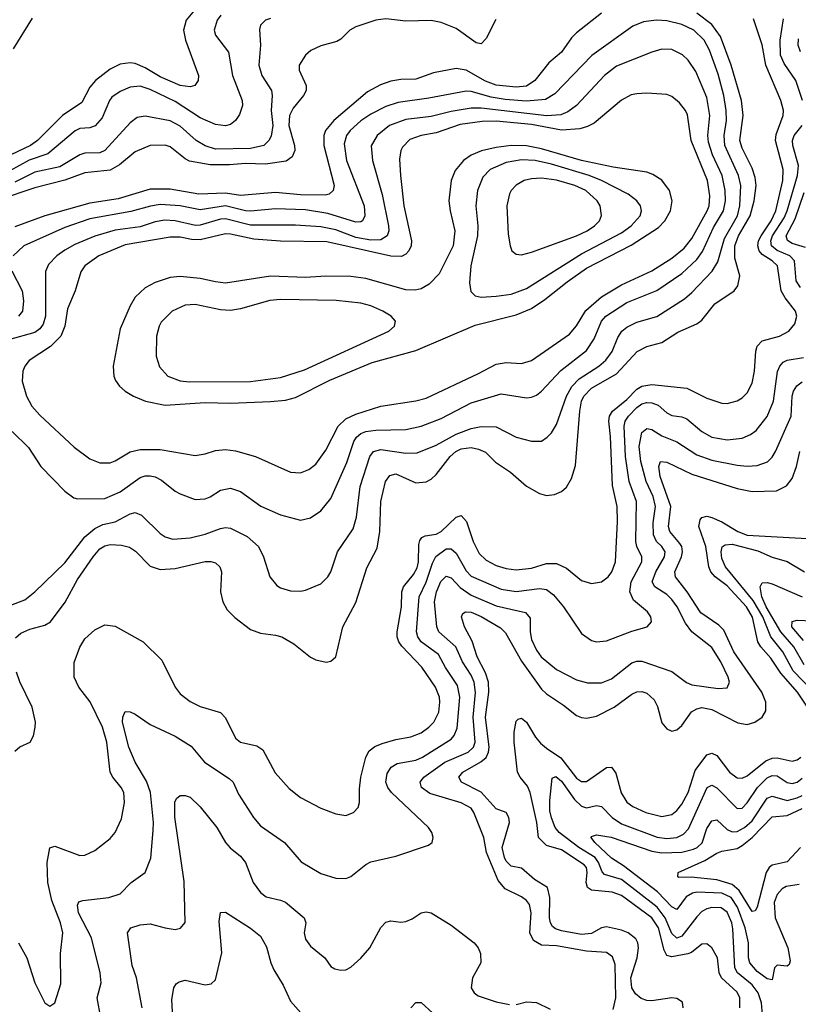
# Model space of a CAD drawing. Header units: inches. Extents: x 1308407 to 1441228, y 959628 to 1036311.
# Tile 597 of 656: x 1395830 to 1398934, y 1005245 to 1009172. Entities that reach past the tile are written whole.
import ezdxf

# ---------------------------------------------------------------- set-up
doc = ezdxf.new("R2010")
doc.units = ezdxf.units.IN
doc.header["$MEASUREMENT"] = 0
doc.layers.add('B3090', color=7, linetype='Continuous')

msp = doc.modelspace()

# ---------------------------------------------------------------- linework, layer by layer
at = {"layer": 'B3090', "color": 5}
for points, elevation in [([(1396526.3, 1009210), (1396494.1, 1009170), (1396483.6, 1009130), (1396491.4, 1009090), (1396542.4, 1008950), (1396540.9, 1008930), (1396528, 1008910), (1396510, 1008904.2), (1396470, 1008909.9), (1396390, 1008944.6), (1396330, 1008979.3), (1396290, 1008996.6), (1396270, 1009000.5), (1396230, 1008995.1), (1396190, 1008974.4), (1396132.4, 1008930), (1396110, 1008903.2), (1396078, 1008842), (1396000.6, 1008790), (1395901.4, 1008690), (1395872.4, 1008670), (1395770, 1008621.2)], 2720), ([(1398150, 1009197.5), (1398050, 1009119.8), (1398030, 1009099.3), (1397990, 1009042.6), (1397939.5, 1009000.5), (1397883.7, 1008930), (1397850, 1008907.3), (1397810, 1008903.1), (1397730, 1008910.2), (1397686.5, 1008926.5), (1397610, 1008970.7), (1397570, 1008976.7), (1397479.7, 1008960.3), (1397410, 1008935.4), (1397350, 1008934), (1397310, 1008927.2), (1397268.2, 1008911.8), (1397216.3, 1008883.7), (1397082, 1008770), (1397048.8, 1008730), (1397042.5, 1008710), (1397042.8, 1008670), (1397083.1, 1008510), (1397079.8, 1008490), (1397063.5, 1008476.5), (1397047.5, 1008472.5), (1396950, 1008473.8), (1396850, 1008482.2), (1396710, 1008470.5), (1396650, 1008480.6), (1396544.6, 1008475.4), (1396430, 1008496.6), (1396350, 1008495.8), (1396222.8, 1008457.2), (1396110, 1008440.6), (1395930.2, 1008390), (1395810, 1008345.7)], 2820), ([(1395813.5, 1006706.5), (1395834.4, 1006725.6), (1395870, 1006741.5), (1395930, 1006756.8), (1395953.2, 1006770), (1396011.6, 1006848.4), (1396060.6, 1006939.4), (1396122.3, 1007030), (1396150, 1007061.3), (1396170, 1007073.1), (1396190, 1007078.4), (1396235.5, 1007075.5), (1396267.6, 1007067.6), (1396291.8, 1007051.8), (1396350, 1006991.8), (1396390, 1006979.5), (1396450, 1006983.4), (1396570, 1007011.3), (1396591.4, 1007011.4), (1396610, 1007005.8), (1396627.8, 1006990), (1396634.2, 1006970), (1396630.2, 1006890), (1396639.8, 1006850), (1396657.4, 1006817.4), (1396687.3, 1006787.3), (1396750, 1006739.2), (1396790, 1006724.5), (1396850, 1006717.4), (1396874.9, 1006710), (1396922.7, 1006682.7), (1396990, 1006628.8), (1397010, 1006618.7), (1397051.3, 1006608.7), (1397070, 1006613), (1397090, 1006631), (1397118.2, 1006750), (1397170, 1006847.2), (1397214, 1006986), (1397255.8, 1007064.3), (1397265.9, 1007130), (1397269.9, 1007250.1), (1397288.8, 1007330), (1397306, 1007354), (1397330, 1007360.7), (1397410, 1007324.6), (1397450, 1007328.7), (1397470, 1007339.8), (1397490, 1007358.4), (1397546.4, 1007430), (1397568.5, 1007450), (1397590, 1007460.2), (1397630, 1007465), (1397659.2, 1007459.2), (1397686.6, 1007446.6), (1397726.8, 1007406.8), (1397787.4, 1007367.4), (1397850, 1007311.2), (1397902.2, 1007282.2), (1397930, 1007274.7), (1397962.4, 1007277.6), (1397990, 1007290.2), (1398010, 1007307.4), (1398030, 1007342), (1398045.7, 1007394.3), (1398062.6, 1007610), (1398070.2, 1007649.8), (1398078.9, 1007670), (1398110, 1007702.6), (1398210, 1007759.9), (1398291.6, 1007848.5), (1398330, 1007868.6), (1398390, 1007884.5), (1398454, 1007926), (1398530, 1007959), (1398550, 1007973.7), (1398600.9, 1008039.1), (1398678.4, 1008090), (1398693.4, 1008110), (1398701.3, 1008150), (1398680.6, 1008220.6), (1398681.4, 1008270), (1398695.6, 1008310), (1398742.9, 1008390), (1398758.9, 1008450), (1398766.6, 1008510), (1398762.7, 1008542.7), (1398750, 1008579.4), (1398710, 1008659.8), (1398701.6, 1008690), (1398714.4, 1008790), (1398707.2, 1008850), (1398666.9, 1008990), (1398624.7, 1009104.7), (1398590, 1009153.3), (1398530, 1009197.8)], 2820), ([(1397727.7, 1009172.3), (1397690, 1009096.9), (1397670, 1009075.5), (1397650, 1009080.2), (1397570, 1009137), (1397510, 1009160.3), (1397470, 1009168.6), (1397370, 1009166.2), (1397290, 1009176), (1397250, 1009170.5), (1397170, 1009143.2), (1397146, 1009130), (1397110, 1009094.6), (1397094.7, 1009085.3), (1397030, 1009068.2), (1396991.3, 1009048.7), (1396969.1, 1009030), (1396944.5, 1008990), (1396943.8, 1008970), (1396972.2, 1008910), (1396972.1, 1008890), (1396962, 1008870), (1396920.6, 1008819.4), (1396905.8, 1008790), (1396903.2, 1008750), (1396925.7, 1008670), (1396927.2, 1008650), (1396915.7, 1008624.3), (1396892.1, 1008607.9), (1396810, 1008596.3), (1396730, 1008598.7), (1396666.7, 1008593.2), (1396590, 1008593.6), (1396507.5, 1008607.5), (1396490, 1008616.6), (1396430, 1008665.4), (1396410, 1008672.1), (1396350, 1008669.9), (1396290, 1008645.2), (1396227.4, 1008592.6), (1396190, 1008571.5), (1396090, 1008561.1), (1396010, 1008531.7), (1395890, 1008500.7), (1395746.6, 1008453.4)], 2780), ([(1396631.6, 1009190), (1396617, 1009170), (1396605.3, 1009130), (1396610.2, 1009110), (1396662.7, 1009042.7), (1396677.9, 1008950), (1396717, 1008850), (1396718, 1008830), (1396705.7, 1008794.3), (1396690, 1008769.8), (1396670, 1008754.4), (1396650, 1008748), (1396610, 1008753.3), (1396550, 1008781.1), (1396450, 1008845.8), (1396350, 1008893.5), (1396310, 1008907), (1396270, 1008903), (1396230, 1008885.9), (1396197.7, 1008862.3), (1396187.7, 1008850), (1396159, 1008781), (1396131.5, 1008748.5), (1396110, 1008740.7), (1396070, 1008737.8), (1396051.2, 1008728.8), (1395942.5, 1008637.5), (1395868.3, 1008611.8), (1395790, 1008569.4)], 2740), ([(1395790, 1006834.8), (1395850, 1006858.2), (1395890, 1006889.3), (1396010, 1007005.8), (1396090.2, 1007109.8), (1396130, 1007142.8), (1396162, 1007158), (1396210.6, 1007169.4), (1396270, 1007201.1), (1396290, 1007205.7), (1396316, 1007196), (1396390, 1007122.7), (1396410, 1007109.4), (1396440.1, 1007100.1), (1396510, 1007105), (1396570, 1007120.1), (1396630, 1007142), (1396650, 1007146.5), (1396670, 1007144.3), (1396736.5, 1007110), (1396781.5, 1007070), (1396802, 1007030), (1396827.2, 1006950), (1396855.6, 1006915.6), (1396870, 1006906), (1396910, 1006894.3), (1396950, 1006892.7), (1396970, 1006896.5), (1397030, 1006922.3), (1397058.5, 1006950), (1397070.8, 1006970), (1397096.5, 1007050), (1397159.2, 1007140.8), (1397172.3, 1007187.7), (1397187.2, 1007310), (1397225.4, 1007430), (1397241.2, 1007450), (1397270, 1007457.6), (1397370, 1007443), (1397415.3, 1007444.7), (1397490, 1007475.1), (1397570, 1007518.9), (1397630, 1007541.5), (1397670, 1007549.6), (1397730, 1007547.5), (1397810, 1007506.4), (1397870, 1007490.2), (1397910, 1007491.3), (1397933.5, 1007506.5), (1397950, 1007524), (1397970, 1007557.4), (1398009.5, 1007670), (1398031.1, 1007708.9), (1398060.5, 1007739.5), (1398139.3, 1007790), (1398166.3, 1007813.7), (1398191.9, 1007848.1), (1398215.2, 1007904.8), (1398231.2, 1007930), (1398250, 1007945.5), (1398290, 1007965.4), (1398370, 1007988.6), (1398480.8, 1008059.2), (1398510, 1008083.5), (1398591.4, 1008168.6), (1398613.4, 1008206.6), (1398640.2, 1008299.8), (1398691.7, 1008390), (1398701.4, 1008430), (1398704.6, 1008510), (1398695.6, 1008550), (1398641.4, 1008670), (1398638.1, 1008710), (1398647.4, 1008770), (1398646.8, 1008810), (1398637.9, 1008870), (1398614.5, 1008954.5), (1398580.3, 1009050), (1398558.4, 1009090), (1398518.3, 1009130), (1398470, 1009153), (1398410, 1009166.9), (1398369.2, 1009170.7), (1398317.2, 1009162.8), (1398274.2, 1009145.8), (1398110.7, 1009029.3), (1397963.9, 1008876.1), (1397926.1, 1008853.9), (1397850, 1008847.1), (1397765.9, 1008854.1), (1397710, 1008862.9), (1397630, 1008886.1), (1397610, 1008887.2), (1397461.3, 1008858.7), (1397338.6, 1008841.4), (1397290, 1008825.7), (1397230, 1008795.2), (1397190, 1008768), (1397147.4, 1008730), (1397132.3, 1008710), (1397123.6, 1008676.4), (1397132.8, 1008610), (1397203.6, 1008430), (1397205.6, 1008390), (1397196.8, 1008370), (1397190, 1008365.6), (1397170, 1008363.8), (1397058.7, 1008398.7), (1396970, 1008414.1), (1396850, 1008417.8), (1396750, 1008408.5), (1396730, 1008409.7), (1396650, 1008430), (1396550, 1008413.4), (1396469.7, 1008429.7), (1396390, 1008434.7), (1396351.2, 1008428.8), (1396273.6, 1008406.4), (1396110, 1008378.3), (1396010, 1008343.4), (1395846.8, 1008270), (1395803.7, 1008230)], 2840), ([(1395804.8, 1009055.2), (1395881.5, 1009178.5)], 2720), ([(1396830, 1009177), (1396810.4, 1009170), (1396790.3, 1009150), (1396786.5, 1009133.5), (1396789.4, 1009070), (1396783.3, 1008990), (1396794.8, 1008950), (1396833.6, 1008890), (1396836.4, 1008870), (1396832, 1008810), (1396839.4, 1008750), (1396833, 1008707), (1396823.2, 1008690), (1396803.2, 1008670), (1396750, 1008658.8), (1396610, 1008655.1), (1396570, 1008668.6), (1396533, 1008690), (1396470, 1008746.7), (1396430, 1008768), (1396330, 1008786.8), (1396298.4, 1008781.6), (1396270, 1008760.7), (1396170, 1008649.9), (1396150, 1008641.3), (1396090, 1008639.5), (1396070, 1008633), (1395990, 1008585.4), (1395890, 1008563.7), (1395810, 1008523.8)], 2760), ([(1395825.4, 1005490), (1395857.8, 1005430), (1395890, 1005330.6), (1395930, 1005250.8), (1395950, 1005237.3), (1395970, 1005250.8), (1395993.9, 1005326.1), (1395992.9, 1005447.1), (1396002.2, 1005530), (1395992.8, 1005570), (1395958.3, 1005658.3), (1395942, 1005730), (1395939.5, 1005810), (1395950, 1005868.5), (1395970, 1005875.2), (1396070, 1005838.6), (1396090, 1005839.6), (1396130, 1005857.8), (1396190, 1005905.3), (1396210.9, 1005930), (1396235.3, 1005984.7), (1396248.4, 1006050), (1396245, 1006090), (1396234.8, 1006110), (1396201, 1006150), (1396191.2, 1006170), (1396177.4, 1006290), (1396160.1, 1006350), (1396111.1, 1006451.1), (1396066.2, 1006510), (1396046.6, 1006550), (1396047.5, 1006607.5), (1396070, 1006668.9), (1396090, 1006702), (1396130, 1006738.8), (1396170, 1006758), (1396210, 1006753.4), (1396322, 1006690), (1396397.1, 1006617.1), (1396449.2, 1006510), (1396470, 1006482.4), (1396510, 1006452.9), (1396550, 1006432.8), (1396630, 1006409.1), (1396650, 1006387.2), (1396690, 1006305.5), (1396710.8, 1006290.8), (1396775.1, 1006275.1), (1396799.3, 1006259.3), (1396848.4, 1006168.4), (1396904.7, 1006104.7), (1396950, 1006069.1), (1397030, 1006026.9), (1397090, 1006004.2), (1397130, 1005998), (1397160.9, 1006010), (1397179.6, 1006030), (1397185.1, 1006050), (1397184.4, 1006104.4), (1397189.9, 1006150), (1397209.9, 1006230), (1397223.9, 1006256.1), (1397246.5, 1006273.5), (1397275.5, 1006284.5), (1397330, 1006300.4), (1397390, 1006311.3), (1397430, 1006327.8), (1397461.8, 1006350), (1397481.2, 1006370), (1397500.7, 1006410), (1397505.5, 1006450), (1397503.1, 1006470), (1397488.3, 1006510), (1397433.1, 1006590), (1397353.3, 1006673.3), (1397341.2, 1006690), (1397335, 1006710), (1397334.8, 1006730), (1397352.1, 1006830), (1397353.3, 1006890), (1397359.7, 1006910), (1397400.6, 1006959.4), (1397414.3, 1006985.7), (1397419.5, 1007010), (1397421.5, 1007078.5), (1397425.1, 1007094.9), (1397433.4, 1007106.6), (1397446.9, 1007113.1), (1397490, 1007120.4), (1397510, 1007130.1), (1397570, 1007188.1), (1397590, 1007194.5), (1397610.9, 1007170.9), (1397638.5, 1007090), (1397662.3, 1007042.3), (1397690, 1007015.8), (1397730, 1006994.9), (1397770, 1006982.7), (1397810, 1006977.5), (1397870, 1006984.7), (1397930, 1007003.4), (1397970, 1007002.2), (1398010, 1006983.9), (1398070, 1006935), (1398110, 1006922.6), (1398150, 1006929.2), (1398175.7, 1006950), (1398191.1, 1006970), (1398204.9, 1007010), (1398213.1, 1007170), (1398212.4, 1007230), (1398193.8, 1007313.8), (1398185.5, 1007510), (1398178.7, 1007570), (1398182.1, 1007590), (1398193.6, 1007610), (1398250, 1007656.8), (1398290, 1007697.6), (1398310, 1007709.7), (1398350, 1007717), (1398490, 1007701.6), (1398570, 1007662), (1398630, 1007642.2), (1398650, 1007640.7), (1398690, 1007651.3), (1398710, 1007663.6), (1398730, 1007684), (1398750, 1007722.4), (1398759.6, 1007770), (1398764.8, 1007850), (1398770, 1007870.2), (1398790, 1007890.8), (1398858.7, 1007910), (1398896.4, 1007930), (1398921.1, 1007959), (1398929, 1007990), (1398922.7, 1008010), (1398882.1, 1008062.1), (1398866.3, 1008090), (1398851, 1008190), (1398830, 1008210), (1398790, 1008236), (1398778.8, 1008250), (1398773, 1008270), (1398775.7, 1008290), (1398785.7, 1008310), (1398826.2, 1008370), (1398845.3, 1008410), (1398872.3, 1008530), (1398873.8, 1008573.8), (1398843.4, 1008690), (1398845.8, 1008714.2), (1398873.8, 1008790), (1398875, 1008810), (1398865, 1008850), (1398805, 1008990), (1398790, 1009071.6), (1398755.7, 1009175.7)], 2780), ([(1398951.1, 1008850), (1398923.9, 1008930), (1398877.4, 1008997.4), (1398863.5, 1009030), (1398862.3, 1009090), (1398875.8, 1009175.8)], 2760), ([(1398943.5, 1009043.5), (1398933.4, 1009070), (1398935.4, 1009095.4)], 2740), ([(1395799.8, 1007530), (1395865.4, 1007465.4), (1395913.8, 1007390), (1396010, 1007291.4), (1396045.4, 1007265.4), (1396060.7, 1007260.7), (1396170, 1007262.2), (1396230, 1007288.4), (1396310, 1007345.6), (1396330, 1007352.5), (1396350, 1007352.5), (1396370, 1007348.8), (1396395.9, 1007335.9), (1396450, 1007291.3), (1396470, 1007280.8), (1396530, 1007258.6), (1396570, 1007260.7), (1396590, 1007268.1), (1396630, 1007295.2), (1396670, 1007302.9), (1396710, 1007290.2), (1396791.3, 1007231.3), (1396870, 1007197.1), (1396950, 1007175.8), (1396990, 1007184.7), (1397030, 1007212.4), (1397070, 1007262.7), (1397134.7, 1007405.3), (1397161.7, 1007490), (1397172.7, 1007507.3), (1397190, 1007521.5), (1397210, 1007529.3), (1397250, 1007535.3), (1397370, 1007536.9), (1397430, 1007550.6), (1397510, 1007580.8), (1397630, 1007643.9), (1397750, 1007680.1), (1397850, 1007664), (1397870, 1007666), (1397890, 1007674.5), (1397910, 1007690.2), (1397987, 1007773), (1398090, 1007852.2), (1398121, 1007899), (1398149.5, 1007970), (1398167.5, 1007990), (1398250, 1008043.6), (1398370, 1008091.6), (1398470, 1008159.4), (1398530, 1008215.7), (1398552.1, 1008247.9), (1398596.7, 1008343.3), (1398635.5, 1008410), (1398643.9, 1008450), (1398642.9, 1008490), (1398630.9, 1008550), (1398592.4, 1008632.4), (1398576.5, 1008683.5), (1398574.2, 1008710), (1398581.9, 1008790), (1398570, 1008862.2), (1398525.3, 1008965.3), (1398495.2, 1009010), (1398472.2, 1009032.2), (1398430, 1009052.7), (1398390, 1009054.1), (1398350, 1009042.4), (1398210, 1008986), (1398162.1, 1008950), (1398050.4, 1008829.6), (1398015.9, 1008804.1), (1397987.9, 1008792.1), (1397931.7, 1008788.3), (1397670, 1008819), (1397630, 1008819.6), (1397550, 1008806), (1397470, 1008785.3), (1397370, 1008774.2), (1397304, 1008750), (1397254.8, 1008710), (1397231.3, 1008668.7), (1397236.1, 1008610), (1397274.7, 1008474.7), (1397300.1, 1008350), (1397301.3, 1008330), (1397295.7, 1008310), (1397270, 1008293.5), (1397230, 1008292.7), (1397170, 1008303), (1397090, 1008333.8), (1397030, 1008346.2), (1396930, 1008351.9), (1396750, 1008353), (1396650, 1008378.1), (1396630, 1008376.5), (1396550, 1008352.3), (1396531.5, 1008351.5), (1396450, 1008370.2), (1396408, 1008372), (1396370, 1008365.6), (1396310, 1008345.3), (1396210, 1008332.7), (1396130, 1008309.1), (1396050, 1008275.6), (1396010, 1008253.2), (1395978.5, 1008230), (1395945, 1008195), (1395932.2, 1008167.8), (1395932.2, 1007990), (1395923, 1007957), (1395910, 1007939), (1395890, 1007923.7), (1395785.4, 1007894.6)], 2860), ([(1398943.4, 1008103.4), (1398925.4, 1008130), (1398919.1, 1008210), (1398899.9, 1008230), (1398850, 1008251.7), (1398827.5, 1008270), (1398824.6, 1008290), (1398831.9, 1008310), (1398878.3, 1008381.7), (1398890.5, 1008409.5), (1398931.6, 1008550), (1398934.6, 1008590), (1398912, 1008670), (1398911.7, 1008690), (1398918.1, 1008710), (1398949.6, 1008750.4)], 2760), ([(1398963.1, 1008263.1), (1398910, 1008278.9), (1398891.3, 1008291.3), (1398885.3, 1008310), (1398922.4, 1008377.6), (1398957.9, 1008482.1)], 2740), ([(1395798.3, 1008170), (1395839.4, 1008090), (1395845.5, 1008050), (1395840.7, 1008010), (1395824.7, 1007990)], 2840), ([(1396152.9, 1005190), (1396138.5, 1005270), (1396155.2, 1005330), (1396151.4, 1005370), (1396116, 1005510), (1396064.7, 1005610), (1396060.2, 1005639.8), (1396066.3, 1005653.6), (1396081.1, 1005659), (1396185.2, 1005670), (1396230, 1005684.7), (1396274.3, 1005730), (1396329.7, 1005770), (1396352.3, 1005827.7), (1396362.4, 1005937.6), (1396363.4, 1005970), (1396351.1, 1006090), (1396334.9, 1006134.9), (1396290.5, 1006210), (1396264.7, 1006270), (1396239.8, 1006370), (1396240.9, 1006390), (1396250, 1006412.7), (1396270, 1006411.8), (1396290, 1006401.3), (1396350, 1006360.2), (1396450, 1006314.3), (1396513.7, 1006273.7), (1396566.4, 1006210), (1396665, 1006145), (1396681.3, 1006130), (1396702.1, 1006082.1), (1396761.8, 1005990), (1396790, 1005956.5), (1396886.3, 1005890), (1396952.5, 1005812.5), (1397030, 1005766), (1397090, 1005748), (1397130, 1005746.5), (1397150, 1005754.3), (1397210, 1005802.2), (1397230, 1005813), (1397330, 1005835.2), (1397460.5, 1005879.5), (1397475.1, 1005890), (1397478.4, 1005910), (1397473, 1005930), (1397459.7, 1005950), (1397312.2, 1006090), (1397297.3, 1006110), (1397289.9, 1006130.1), (1397295.2, 1006164.8), (1397311.5, 1006190), (1397335.5, 1006204.5), (1397410, 1006218.2), (1397435.4, 1006230), (1397550, 1006302.8), (1397562.8, 1006317.2), (1397574.2, 1006345.8), (1397585.2, 1006470), (1397576, 1006516), (1397527.9, 1006587.9), (1397500.3, 1006640.2), (1397430.8, 1006690.8), (1397416.9, 1006710), (1397412.2, 1006730), (1397422.9, 1006870), (1397451.1, 1006928.9), (1397475.2, 1007004.8), (1397488.8, 1007031.1), (1397530, 1007061.6), (1397550, 1007060.9), (1397570, 1007044.6), (1397610, 1006973.2), (1397630, 1006952.2), (1397750, 1006901), (1397810, 1006891.2), (1397902.9, 1006902.9), (1397930, 1006899.2), (1397957.9, 1006877.9), (1397998, 1006830), (1398070, 1006723.1), (1398110, 1006695.6), (1398130.2, 1006690.2), (1398170, 1006694.4), (1398270, 1006732.9), (1398332, 1006750), (1398349.6, 1006770), (1398345.7, 1006790), (1398333.1, 1006810), (1398277.1, 1006857), (1398262.3, 1006890), (1398268.3, 1006930), (1398310.4, 1007010), (1398310.4, 1007030), (1398290.4, 1007070), (1398287, 1007090), (1398289.1, 1007250), (1398259.4, 1007330), (1398245.9, 1007430), (1398239.6, 1007550), (1398244.2, 1007570), (1398256.7, 1007590), (1398290, 1007625.4), (1398310, 1007639.3), (1398330, 1007644.8), (1398350, 1007643.8), (1398374.9, 1007634.9), (1398410, 1007604.1), (1398430, 1007593.6), (1398470, 1007587.5), (1398490, 1007579.3), (1398550, 1007528.9), (1398590, 1007507.4), (1398650, 1007496.1), (1398710, 1007502.6), (1398743.2, 1007516.8), (1398766.7, 1007533.3), (1398810.6, 1007589.4), (1398835.3, 1007650), (1398851.8, 1007768.2), (1398860.5, 1007790), (1398874.1, 1007805.9), (1398890, 1007813.5), (1398954.9, 1007825.1)], 2760), ([(1398196.2, 1005223.8), (1398207, 1005270), (1398203.5, 1005403.5), (1398193.6, 1005433.6), (1398170, 1005451), (1398090, 1005456.7), (1397970, 1005477.5), (1397910, 1005480.9), (1397878.7, 1005498.7), (1397863.4, 1005530), (1397869.4, 1005610), (1397862.5, 1005642.5), (1397850, 1005658.7), (1397830, 1005673.6), (1397765.7, 1005705.7), (1397738.1, 1005738.1), (1397691.4, 1005850), (1397679.9, 1005910), (1397640.5, 1006010), (1397630, 1006026.6), (1397590, 1006048), (1397465.5, 1006085.5), (1397431.4, 1006110), (1397426.9, 1006130), (1397440.6, 1006150), (1397525.6, 1006210), (1397618.5, 1006250), (1397638.7, 1006270), (1397645.9, 1006290), (1397638.2, 1006390), (1397647.9, 1006487.9), (1397641.5, 1006530), (1397630, 1006556.8), (1397596, 1006610), (1397569.1, 1006670), (1397501.2, 1006730), (1397492.8, 1006750), (1397484.2, 1006850), (1397492, 1006890), (1397508.5, 1006931.5), (1397530, 1006951.8), (1397550, 1006945.6), (1397586.5, 1006906.5), (1397630, 1006876.7), (1397730, 1006834.3), (1397847.2, 1006807.2), (1397865.4, 1006785.4), (1397864.7, 1006730), (1397870, 1006699.5), (1397890, 1006657.6), (1397909.5, 1006630), (1397970, 1006579.8), (1398050, 1006538.8), (1398093.8, 1006526.2), (1398150, 1006526.9), (1398190, 1006542.8), (1398270, 1006606.5), (1398290, 1006613.4), (1398310, 1006613.1), (1398430, 1006571.7), (1398488.4, 1006528.4), (1398510, 1006518.6), (1398615.2, 1006504.8), (1398650, 1006506.9), (1398659.4, 1006530), (1398654.7, 1006550), (1398626, 1006610), (1398590, 1006668.1), (1398510, 1006730.5), (1398484.9, 1006764.9), (1398450.8, 1006830), (1398430, 1006859.9), (1398410, 1006879.2), (1398361.8, 1006910), (1398352.2, 1006930), (1398366.1, 1006970), (1398401.2, 1007030), (1398402.8, 1007050), (1398389.9, 1007070), (1398369, 1007090), (1398356.6, 1007116.6), (1398355.2, 1007164.8), (1398364.4, 1007230), (1398355.4, 1007270), (1398327.5, 1007330), (1398306.3, 1007410), (1398300.2, 1007470), (1398310, 1007526), (1398330, 1007541.5), (1398350, 1007537.3), (1398390, 1007511.7), (1398450, 1007488.5), (1398530, 1007436), (1398590, 1007415.5), (1398690, 1007395.5), (1398730, 1007391.7), (1398770, 1007394.2), (1398811.1, 1007408.9), (1398830, 1007426.7), (1398844, 1007450), (1398905.9, 1007590), (1398909.9, 1007670), (1398915.3, 1007690), (1398927.9, 1007712.1), (1398950, 1007727.9)], 2740), ([(1398475, 1005230), (1398473.1, 1005253.1), (1398450, 1005267.8), (1398430, 1005269.8), (1398350, 1005258.2), (1398330, 1005259.4), (1398307.4, 1005267.4), (1398285.7, 1005285.7), (1398270.8, 1005310.8), (1398266.5, 1005350), (1398291.7, 1005430), (1398297.6, 1005470), (1398294.9, 1005490), (1398286.1, 1005506.1), (1398255.6, 1005530), (1398230, 1005540.3), (1398170, 1005553.1), (1398150, 1005549.9), (1398110, 1005527.1), (1398070, 1005522.6), (1397990, 1005537.6), (1397965.9, 1005545.9), (1397954.9, 1005554.9), (1397945.8, 1005570), (1397941.7, 1005590), (1397944.2, 1005670), (1397934.5, 1005710), (1397882.3, 1005742.3), (1397830, 1005787.8), (1397790, 1005795.9), (1397770, 1005815.3), (1397762.3, 1005830), (1397753.9, 1005870), (1397782.2, 1005970), (1397780.7, 1005990), (1397770, 1006009.8), (1397730, 1006024.3), (1397670, 1006090.3), (1397591.6, 1006130), (1397580.6, 1006150), (1397596.8, 1006170), (1397668.6, 1006211.4), (1397690, 1006229.6), (1397699.6, 1006250), (1397702.2, 1006270), (1397686.9, 1006390), (1397700.8, 1006490), (1397699.5, 1006530), (1397686.5, 1006566.5), (1397654.1, 1006630), (1397633.5, 1006693.5), (1397602.8, 1006750), (1397591.8, 1006790), (1397597.2, 1006802.8), (1397607, 1006810), (1397630, 1006808.1), (1397670, 1006790.9), (1397746.7, 1006746.7), (1397766.3, 1006726.3), (1397830, 1006612.9), (1397910, 1006501.2), (1397930, 1006482.4), (1397998.3, 1006438.3), (1398050, 1006397), (1398070, 1006388.2), (1398090, 1006385.3), (1398130, 1006394.4), (1398200.7, 1006430), (1398270, 1006481.4), (1398290, 1006490.7), (1398310, 1006492.1), (1398330, 1006485), (1398359.4, 1006459.4), (1398372.5, 1006432.4), (1398390, 1006367), (1398410, 1006342.7), (1398430, 1006334.4), (1398450, 1006338.8), (1398470, 1006357.2), (1398509.1, 1006410.9), (1398530, 1006423), (1398550, 1006427.8), (1398590, 1006420.9), (1398693.2, 1006366.8), (1398730, 1006361.2), (1398761.1, 1006370), (1398789.9, 1006390.1), (1398804.2, 1006415.8), (1398804.8, 1006450), (1398789, 1006490), (1398677.7, 1006650), (1398637.3, 1006737.3), (1398617.2, 1006757.2), (1398546.3, 1006806.3), (1398491.4, 1006890), (1398444, 1006950), (1398441.6, 1006970), (1398468.4, 1007030), (1398472.9, 1007050), (1398469.3, 1007070), (1398462, 1007082), (1398421.8, 1007130), (1398417.4, 1007150), (1398426.7, 1007230), (1398383.9, 1007350), (1398377.6, 1007390), (1398385.4, 1007410), (1398410, 1007406.8), (1398510, 1007358.7), (1398690, 1007301.5), (1398750, 1007290.1), (1398846.7, 1007293.3), (1398887.1, 1007312.9), (1398910, 1007341.5), (1398927.4, 1007390), (1398940.8, 1007450)], 2720), ([(1398998.1, 1006390), (1398930.6, 1006490), (1398865, 1006565), (1398825.3, 1006625.3), (1398784.8, 1006670), (1398772.3, 1006690), (1398751.6, 1006788.4), (1398728.2, 1006830), (1398650, 1006914.1), (1398602.7, 1006950), (1398585.2, 1006970), (1398577.9, 1006990), (1398565.5, 1007070), (1398538.1, 1007150), (1398542.7, 1007177.3), (1398550, 1007186), (1398569, 1007191), (1398590, 1007186.5), (1398630, 1007168.5), (1398692.7, 1007130), (1398730, 1007115.4), (1398970, 1007102.5)], 2680), ([(1398992.9, 1006492.9), (1398914.2, 1006574.2), (1398872, 1006650), (1398824.9, 1006710), (1398793.4, 1006790), (1398754.9, 1006854.9), (1398644.6, 1006990), (1398630, 1007022.7), (1398626.3, 1007050), (1398630.4, 1007069.6), (1398642.2, 1007077.8), (1398670, 1007080.5), (1398773, 1007053), (1398830, 1007028.2), (1398890.5, 1007010.5), (1398958.9, 1006970)], 2660), ([(1398958, 1006598), (1398916.8, 1006670), (1398865.1, 1006730), (1398806, 1006830), (1398788.3, 1006870), (1398782.1, 1006910), (1398790, 1006926.3), (1398810, 1006927.2), (1398830, 1006921.6), (1398950, 1006869.7)], 2640), ([(1398955.5, 1006695.5), (1398908.7, 1006750), (1398910, 1006772), (1398930, 1006776.4), (1398990, 1006774.5)], 2620), ([(1395810, 1006253.8), (1395830, 1006271.8), (1395872.2, 1006290), (1395884.5, 1006315.5), (1395892, 1006350), (1395892.6, 1006370), (1395879.9, 1006430), (1395830.8, 1006530.7), (1395816.6, 1006570)], 2820), ([(1398701.7, 1005230), (1398701.8, 1005270), (1398690, 1005293.1), (1398627.4, 1005350), (1398618.2, 1005370), (1398611.7, 1005430), (1398590, 1005469.8), (1398570, 1005485.8), (1398550, 1005484.6), (1398508.3, 1005451.7), (1398494.3, 1005445.7), (1398430, 1005433.9), (1398410, 1005438.7), (1398400.1, 1005460.1), (1398376.7, 1005550), (1398349.9, 1005590), (1398230, 1005679.1), (1398192.1, 1005692.1), (1398110, 1005699.7), (1398093.2, 1005710), (1398088.1, 1005730), (1398092.7, 1005770), (1398090.3, 1005790), (1398081.1, 1005801.1), (1397990, 1005861), (1397930, 1005878.6), (1397899, 1005910), (1397891.8, 1005970), (1397864.9, 1006090), (1397854.8, 1006114.8), (1397825, 1006150), (1397814.6, 1006170), (1397801.4, 1006290), (1397801.7, 1006330), (1397810, 1006374.4), (1397817.6, 1006382.4), (1397830, 1006385.7), (1397850.8, 1006370), (1397886.1, 1006310), (1397906.7, 1006286.7), (1397930, 1006265.8), (1397987.4, 1006227.4), (1398050, 1006146.5), (1398070, 1006132.7), (1398090, 1006133.4), (1398170, 1006188.7), (1398190, 1006191.1), (1398206.1, 1006166.1), (1398227.5, 1006087.5), (1398250.8, 1006050.8), (1398274, 1006034), (1398326.7, 1006010), (1398390, 1005994.3), (1398430, 1006002), (1398450, 1006018.1), (1398470, 1006043.2), (1398495.8, 1006090), (1398522.6, 1006177.4), (1398570, 1006239.3), (1398590, 1006246.2), (1398610, 1006237), (1398660.1, 1006170), (1398690, 1006147.3), (1398710, 1006146.9), (1398730, 1006156.1), (1398804.8, 1006215.2), (1398830, 1006226.7), (1398850, 1006228), (1398910, 1006214.2), (1398930, 1006219.9), (1398944.1, 1006230)], 2680), ([(1398795, 1005155), (1398786.9, 1005250), (1398774.6, 1005290), (1398750, 1005321.8), (1398692.3, 1005370), (1398681.2, 1005390), (1398673.9, 1005546.1), (1398668.9, 1005570), (1398650, 1005612.6), (1398626.6, 1005630), (1398590, 1005631.2), (1398570, 1005625.8), (1398550, 1005614.4), (1398530, 1005593.6), (1398470, 1005516.1), (1398450, 1005508.6), (1398430, 1005527.4), (1398404, 1005590), (1398372.1, 1005632.1), (1398230, 1005742.3), (1398162.1, 1005762.1), (1398152.6, 1005772.6), (1398138.2, 1005810), (1398123.8, 1005830), (1398059.9, 1005870), (1397980.9, 1005930), (1397965.1, 1005950), (1397950, 1005988.6), (1397943.5, 1006016.5), (1397943, 1006057), (1397952.9, 1006147.1), (1397966.9, 1006153.1), (1397990, 1006135), (1398042, 1006062), (1398070, 1006035.1), (1398090, 1006027.9), (1398130, 1006037.5), (1398150, 1006034), (1398191.9, 1005990), (1398230, 1005964.8), (1398371.9, 1005911.9), (1398410, 1005906.3), (1398450, 1005910.1), (1398477.1, 1005922.9), (1398495.9, 1005944.1), (1398570.9, 1006109.1), (1398590, 1006118.7), (1398610, 1006107.8), (1398690, 1006025.5), (1398710, 1006027.3), (1398730, 1006047.6), (1398772, 1006110), (1398810, 1006147.9), (1398830, 1006157.3), (1398850, 1006155.5), (1398890, 1006129.3), (1398910, 1006125.6), (1398930, 1006130.9), (1398950, 1006146.2)], 2660), ([(1396318, 1005230), (1396295.5, 1005350), (1396278.8, 1005398.8), (1396260.4, 1005530), (1396273.6, 1005550), (1396310, 1005562), (1396350, 1005566), (1396410, 1005549.2), (1396450, 1005543.6), (1396471.6, 1005548.4), (1396489.8, 1005570.2), (1396485.6, 1005734.4), (1396448.7, 1005991.3), (1396448.6, 1006051.4), (1396455, 1006064.9), (1396470, 1006077.4), (1396490, 1006077.4), (1396510, 1006070.3), (1396550, 1006031.7), (1396615.6, 1005950), (1396650.2, 1005890), (1396668.7, 1005868.7), (1396710, 1005835.5), (1396730, 1005810.3), (1396761.1, 1005730), (1396790, 1005690.2), (1396812.6, 1005672.6), (1396870, 1005660.6), (1396890, 1005652.1), (1396964.4, 1005590), (1396970.3, 1005570), (1396963.7, 1005530), (1396970, 1005504), (1396990, 1005477.1), (1397046, 1005430), (1397070, 1005394.8), (1397085.8, 1005385.8), (1397110, 1005380.5), (1397130, 1005382.4), (1397150, 1005392.7), (1397190, 1005428.5), (1397225.4, 1005470), (1397270, 1005550.4), (1397290, 1005572.2), (1397310, 1005577.4), (1397350, 1005572.7), (1397370, 1005575.2), (1397394.8, 1005585.2), (1397430, 1005608.8), (1397450, 1005612.9), (1397470, 1005608.9), (1397550, 1005560.3), (1397641.6, 1005490), (1397657.6, 1005470), (1397667.7, 1005447.7), (1397668.9, 1005410), (1397635.8, 1005350), (1397630.4, 1005310.4), (1397641.6, 1005290), (1397658, 1005278), (1397730, 1005254.4), (1397783.2, 1005243.2)], 2740), ([(1398937.9, 1005722.1), (1398886, 1005714), (1398870, 1005705.4), (1398850, 1005682.2), (1398838.4, 1005650), (1398842.1, 1005590), (1398892.2, 1005470), (1398902.2, 1005417.8), (1398897.3, 1005402.7), (1398890, 1005396.3), (1398850, 1005400.4), (1398839, 1005390), (1398830, 1005342), (1398810, 1005346.8), (1398770, 1005376), (1398741.2, 1005410), (1398735.9, 1005430), (1398736.2, 1005490), (1398722.7, 1005550), (1398692.2, 1005632.2), (1398666.4, 1005670), (1398630, 1005688.1), (1398530, 1005691.2), (1398512, 1005688), (1398486.8, 1005673.2), (1398450, 1005622.1), (1398430, 1005632.8), (1398372.8, 1005692.8), (1398237.4, 1005797.4), (1398190, 1005827.6), (1398122.4, 1005890), (1398108, 1005910), (1398110, 1005914.4), (1398130, 1005920.2), (1398188.6, 1005911.4), (1398350, 1005855.8), (1398390, 1005848.1), (1398470, 1005851.2), (1398516.5, 1005863.5), (1398531.7, 1005870), (1398551, 1005889), (1398570, 1005946.2), (1398590, 1005976.3), (1398610, 1005980.5), (1398650, 1005942.4), (1398670, 1005932.8), (1398690, 1005934.4), (1398719.7, 1005950), (1398750, 1005976.4), (1398810, 1006066.7), (1398830, 1006074.4), (1398890, 1006057.9), (1398930, 1006067.8), (1398950, 1006077.6)], 2640), ([(1398942.4, 1005870), (1398890, 1005812.3), (1398830, 1005799.1), (1398818.3, 1005790), (1398806.6, 1005770), (1398770, 1005631.5), (1398762, 1005618), (1398750, 1005614.2), (1398698.9, 1005698.9), (1398670, 1005722.3), (1398610, 1005741.4), (1398507.7, 1005752.3), (1398458, 1005750), (1398453.6, 1005753.6), (1398455.1, 1005770), (1398561.6, 1005818.4), (1398610, 1005847.2), (1398630, 1005855.3), (1398690, 1005866.6), (1398710, 1005877.5), (1398750, 1005910.4), (1398830, 1005992.9), (1398890, 1005997.9), (1398950, 1006025.7)], 2620), ([(1396440.6, 1005190), (1396436.9, 1005263.1), (1396443.9, 1005310), (1396453.8, 1005326.2), (1396465.5, 1005334.5), (1396490, 1005340.2), (1396570, 1005321.6), (1396594, 1005326), (1396610, 1005342), (1396636.4, 1005450), (1396625.5, 1005574.5), (1396630, 1005610.7), (1396650, 1005612.4), (1396750, 1005548.9), (1396790, 1005516.5), (1396813.7, 1005473.7), (1396830.8, 1005410), (1396842.7, 1005382.7), (1396880.5, 1005320.5), (1396910, 1005257), (1396950.9, 1005210.9)], 2720), ([(1397390, 1005230.5), (1397410, 1005252.4), (1397430, 1005252), (1397570, 1005123.5)], 2720), ([(1397810, 1005244.4), (1397850, 1005254.4), (1397890, 1005252.3), (1397945.2, 1005225.2)], 2740)]:
    msp.add_lwpolyline(points, dxfattribs=dict(at, elevation=elevation))
for points, elevation in [([(1398330, 1008878.6), (1398290, 1008876.2), (1398268.3, 1008871.7), (1398230, 1008850.7), (1398120.1, 1008759.9), (1398093.8, 1008746.2), (1398062.8, 1008737.2), (1397990, 1008730.8), (1397870, 1008754.2), (1397730, 1008766.9), (1397673.9, 1008766.1), (1397586.6, 1008753.4), (1397490, 1008720.3), (1397430, 1008709.5), (1397385.9, 1008694.1), (1397356.1, 1008663.9), (1397349.5, 1008650), (1397344.8, 1008615.2), (1397347.7, 1008550), (1397361.6, 1008430), (1397391.9, 1008290), (1397390.1, 1008270), (1397381.7, 1008250), (1397370, 1008236.5), (1397352.3, 1008227.7), (1397310, 1008228.3), (1397054.3, 1008285.7), (1396870, 1008288.7), (1396763.7, 1008296.3), (1396670, 1008316.6), (1396650, 1008317.2), (1396550, 1008294.5), (1396515.1, 1008295.1), (1396470, 1008304.6), (1396430, 1008305), (1396250, 1008273.8), (1396145.6, 1008230), (1396090.2, 1008190), (1396074.2, 1008165.8), (1396050.8, 1008090), (1396021.1, 1008018.9), (1396009.7, 1007950), (1395993.3, 1007910), (1395952.2, 1007867.8), (1395868, 1007812), (1395851, 1007790), (1395843, 1007770), (1395839.8, 1007730), (1395856.6, 1007670), (1395878.3, 1007630), (1395910, 1007594), (1396046.9, 1007466.9), (1396110, 1007419.7), (1396150, 1007404.1), (1396190, 1007404.6), (1396210, 1007411.9), (1396270, 1007448.3), (1396310, 1007457.6), (1396390, 1007457.8), (1396530, 1007433.1), (1396570, 1007439.8), (1396610, 1007453.6), (1396650, 1007457.5), (1396690, 1007451.8), (1396770.4, 1007430), (1396910, 1007366.5), (1396950, 1007364.7), (1396982.7, 1007377.3), (1397010, 1007399.7), (1397050, 1007455.5), (1397099.9, 1007550), (1397130, 1007580.3), (1397170, 1007598.1), (1397270, 1007630.6), (1397410, 1007651.6), (1397450, 1007662.9), (1397659.8, 1007760.2), (1397730, 1007797.5), (1397770, 1007804.2), (1397830, 1007801.1), (1397870, 1007812.9), (1398022.4, 1007917.6), (1398049.6, 1007950.4), (1398087.4, 1008012.6), (1398150, 1008067.1), (1398230, 1008114.1), (1398350, 1008170.1), (1398430, 1008220.7), (1398479.6, 1008260.4), (1398510, 1008298.6), (1398571, 1008410), (1398578.6, 1008430), (1398581.8, 1008470), (1398571.6, 1008530), (1398507.5, 1008690), (1398492.1, 1008792.1), (1398484.5, 1008810), (1398461, 1008841), (1398430, 1008865.8), (1398410, 1008873.5)], 2880), ([(1397790, 1008670.7), (1397730, 1008662.4), (1397671.6, 1008648.4), (1397630, 1008632.1), (1397599.5, 1008610), (1397565.8, 1008570), (1397550.7, 1008530), (1397540.9, 1008450), (1397545.6, 1008410), (1397564.8, 1008330), (1397558.2, 1008270), (1397502.3, 1008157.7), (1397462.6, 1008117.4), (1397430, 1008098.3), (1397406.7, 1008093.3), (1397370, 1008094.9), (1397210, 1008140.3), (1397150, 1008147.8), (1397050.6, 1008149.4), (1396970, 1008143.1), (1396830.5, 1008149.5), (1396650, 1008121.3), (1396610, 1008125.7), (1396550, 1008140.1), (1396470, 1008147), (1396430, 1008143.1), (1396370, 1008123.4), (1396330, 1008102.4), (1396290, 1008065), (1396270, 1008031.1), (1396230, 1007938.4), (1396202, 1007790), (1396205, 1007750), (1396212.5, 1007732.5), (1396227.8, 1007710), (1396250.3, 1007690), (1396284.2, 1007670), (1396332, 1007650), (1396410, 1007633.8), (1396570, 1007645.4), (1396670, 1007642.1), (1396830, 1007649.6), (1396890, 1007654.4), (1396930, 1007665.6), (1397065.9, 1007734.1), (1397235.3, 1007804.7), (1397410, 1007852.4), (1397646.5, 1007953.5), (1397810, 1007994.7), (1397870, 1008020.5), (1397924.3, 1008055.7), (1398013.1, 1008126.9), (1398090, 1008180.4), (1398267.5, 1008272.5), (1398376.5, 1008343.5), (1398401.6, 1008370), (1398424.7, 1008410), (1398431.4, 1008450), (1398420.2, 1008490), (1398390, 1008531.3), (1398354.7, 1008554.7), (1398330, 1008563.6), (1398196.5, 1008583.5), (1398069.7, 1008610.3), (1397910, 1008657.3), (1397850.7, 1008669.3)], 2920), ([(1397830, 1008612.8), (1397770, 1008602.4), (1397706.1, 1008573.9), (1397676.4, 1008543.6), (1397654.8, 1008490), (1397648.4, 1008430), (1397656.6, 1008350), (1397655.5, 1008310), (1397628.9, 1008190), (1397622.8, 1008122.8), (1397628.3, 1008088.3), (1397645.5, 1008070), (1397670, 1008065), (1397730, 1008068.9), (1397790, 1008077.2), (1397850, 1008099.9), (1398070, 1008238.4), (1398230, 1008321.9), (1398268.2, 1008350), (1398303.2, 1008390), (1398309.1, 1008410), (1398305, 1008430), (1398290.7, 1008450), (1398256.5, 1008476.5), (1398149.9, 1008530), (1398099.8, 1008550), (1397950, 1008596.1), (1397885.1, 1008610)], 2940), ([(1397910, 1008539.3), (1397870, 1008536.7), (1397841.1, 1008530), (1397810, 1008511.4), (1397789.6, 1008490.4), (1397783, 1008477), (1397771.6, 1008430), (1397777, 1008317), (1397785.5, 1008270), (1397792.7, 1008250), (1397810, 1008237), (1397830, 1008234.3), (1397870, 1008244.1), (1398050, 1008309.6), (1398092.7, 1008330), (1398122.3, 1008350), (1398141.2, 1008370), (1398149, 1008391), (1398143.7, 1008430), (1398131.9, 1008450), (1398087.4, 1008490), (1398043.1, 1008510), (1397970, 1008531.6)], 2960), ([(1396870, 1008056.2), (1396827.8, 1008052.2), (1396710, 1008018.5), (1396670, 1008012.6), (1396630, 1008015.3), (1396530, 1008035.7), (1396490, 1008032.9), (1396438, 1008010), (1396393.8, 1007966.1), (1396385.4, 1007950), (1396376, 1007910), (1396373.7, 1007830), (1396387.1, 1007787.1), (1396420.9, 1007750), (1396470, 1007730.8), (1396506.9, 1007726.9), (1396750, 1007728.8), (1396870, 1007744.2), (1396965.2, 1007774.8), (1397301.3, 1007930), (1397324.7, 1007950), (1397327.8, 1007970), (1397311.3, 1007990), (1397277.6, 1008010), (1397230, 1008030.6), (1397190, 1008041.7), (1397091.5, 1008051.5)], 2940)]:
    msp.add_lwpolyline(points, close=True, dxfattribs=dict(at, elevation=elevation))

doc.saveas('drawing.dxf')
